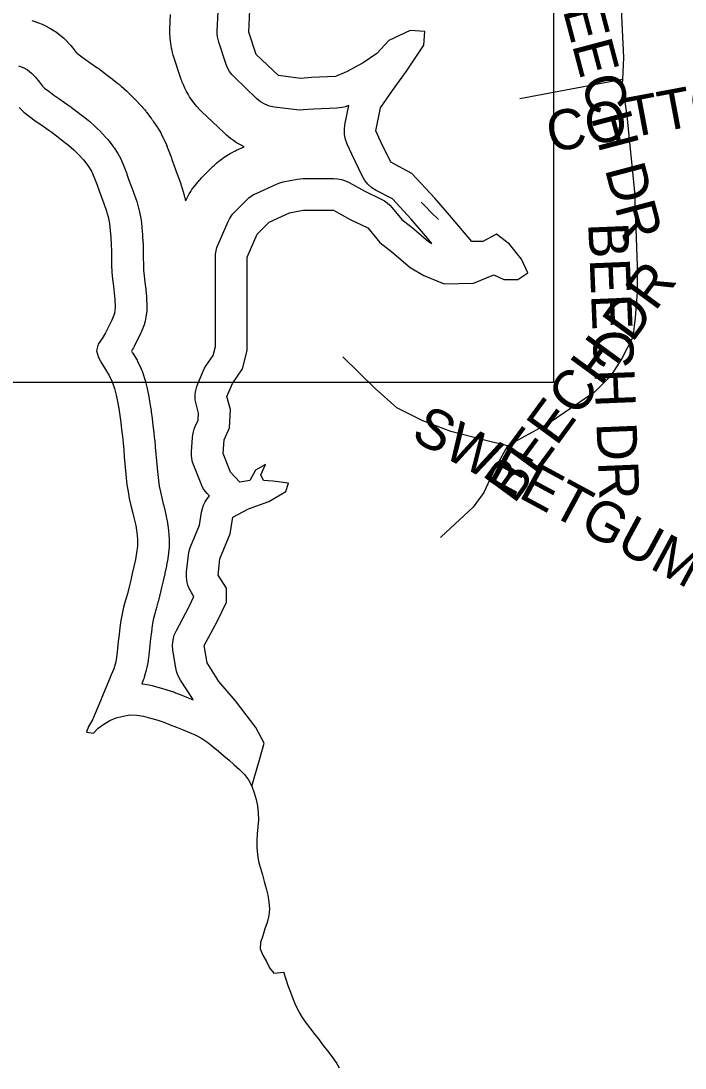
# Model space of a CAD drawing. Extents: x 1950930 to 2061844, y 904556 to 1017002.
# Drawn here: x 1966607 to 1968178, y 986276 to 988753 of the extents above; entities that cross this region are included whole.
import ezdxf

# ---------------------------------------------------------------- set-up
doc = ezdxf.new("R2010")
doc.units = 0
for name, color, linetype in [('Exist Hydrographic Buffer Line', 7, 'Continuous'), ('Exist Hydrographic Creek Single Shore', 7, 'Continuous'), ('Exist Hydrographic Lake Shore', 7, 'Continuous'), ('Exist Hydrographic Misc Water Feature', 7, 'Continuous'), ('Exist Road Non-System Type 51', 7, 'Continuous'), ('Exist Road Non-System Type 51 Label', 7, 'Continuous'), ('Map Preparation Inset Cut Line', 7, 'Continuous')]:
    doc.layers.add(name, color=color, linetype=linetype)

msp = doc.modelspace()

# ---------------------------------------------------------------- linework, layer by layer
at = {"layer": 'Exist Hydrographic Buffer Line'}
for points in [[(1966600.6, 988646.5), (1966612, 988642.6), (1966622.6, 988636.9), (1966632.1, 988629.6), (1966640.4, 988620.8), (1966650.5, 988608.3), (1966650.7, 988608), (1966651, 988607.6), (1966658.1, 988598.5), (1966662.8, 988594.1), (1966672.6, 988586.5), (1966672.8, 988586.4), (1966672.9, 988586.3), (1966684.5, 988577.4), (1966696.1, 988569.3), (1966709.6, 988560), (1966723.1, 988550.7), (1966724.8, 988549.5), (1966726.5, 988548.3), (1966739.4, 988538.2), (1966752.4, 988528.3), (1966753, 988527.8), (1966753.6, 988527.4), (1966766.3, 988517.2), (1966767.9, 988515.9), (1966769.4, 988514.6), (1966781.7, 988503.6), (1966783.1, 988502.4), (1966784.4, 988501.1), (1966796.3, 988489.4), (1966797.2, 988488.5), (1966798.2, 988487.5), (1966809.2, 988475.8), (1966812.1, 988472.7), (1966814.7, 988469.4), (1966824.7, 988456.1), (1966826.1, 988454.2), (1966827.4, 988452.3), (1966836.2, 988439), (1966839.3, 988433.8), (1966842, 988428.5), (1966848.8, 988413.5), (1966849.7, 988411.4), (1966850.6, 988409.2), (1966856.5, 988393.5), (1966857.1, 988391.9), (1966857.7, 988390.2), (1966862.4, 988375.8), (1966867.5, 988361.9), (1966873, 988347.5), (1966873.4, 988346.5), (1966873.7, 988345.6), (1966879.2, 988329.9), (1966880, 988327.8), (1966880.6, 988325.6), (1966885.1, 988309.9), (1966885.8, 988307.3), (1966886.4, 988304.7), (1966889.7, 988289.1), (1966890.4, 988285.5), (1966890.9, 988282), (1966892.7, 988265.5), (1966892.8, 988264.6), (1966892.9, 988263.7), (1966894.3, 988247.3), (1966894.4, 988246.3), (1966894.5, 988245.4), (1966895.5, 988229), (1966895.6, 988227.6), (1966895.6, 988226.2), (1966896, 988209.8), (1966896, 988209.3), (1966896, 988208.8), (1966896.2, 988192.3), (1966896.4, 988176.9), (1966896.9, 988163.3), (1966898.1, 988150.1), (1966900, 988135.1), (1966900, 988135.1), (1966900, 988135), (1966902, 988118.5), (1966902.1, 988117.6), (1966902.2, 988116.7), (1966903.9, 988100.2), (1966904.1, 988097.9), (1966904.2, 988095.6), (1966904.8, 988079.2), (1966904.8, 988073.3), (1966904.3, 988067.5), (1966902.5, 988052), (1966900.8, 988042.9), (1966898, 988034), (1966892.1, 988018.5), (1966890.5, 988014.7), (1966888.7, 988010.9), (1966881.6, 987997.4), (1966874.8, 987983), (1966873, 987979.5), (1966871.1, 987976.1), (1966868.4, 987971.7), (1966870.3, 987968.7), (1966870.9, 987967.8), (1966871.4, 987966.8), (1966879.9, 987952.8), (1966881.4, 987950.2), (1966882.8, 987947.5), (1966890.1, 987932.5), (1966892.3, 987927.6), (1966894.2, 987922.6), (1966899.3, 987906.9), (1966900, 987904.8), (1966900.6, 987902.6), (1966904.7, 987886.9), (1966905.1, 987885.2), (1966905.5, 987883.4), (1966908.8, 987867.8), (1966909.1, 987866.1), (1966909.4, 987864.3), (1966912.1, 987847.8), (1966914.8, 987831.3), (1966915, 987829.9), (1966915.1, 987828.6), (1966917.2, 987812.1), (1966919.2, 987795.7), (1966921.3, 987779.3), (1966921.4, 987778.6), (1966921.5, 987777.8), (1966923.1, 987762.1), (1966923.2, 987761.5), (1966923.2, 987760.9), (1966924.7, 987744.5), (1966926.1, 987728.1), (1966926.1, 987728), (1966926.1, 987728), (1966927.5, 987712), (1966929.1, 987696.1), (1966929.1, 987695.6), (1966929.2, 987695.2), (1966930.5, 987679.7), (1966932.1, 987665.7), (1966934.2, 987652.3), (1966936.6, 987638.7), (1966939.9, 987624.8), (1966943.6, 987609.5), (1966943.8, 987609.1), (1966943.9, 987608.7), (1966947.7, 987592.2), (1966951.4, 987576.6), (1966952.1, 987573.5), (1966952.6, 987570.4), (1966955.1, 987553.9), (1966955.4, 987551.8), (1966955.6, 987549.7), (1966957, 987534), (1966957.3, 987530.6), (1966957.3, 987527.1), (1966957.3, 987510.8), (1966957.2, 987506.6), (1966956.9, 987502.5), (1966955, 987486.1), (1966954.7, 987483.4), (1966954.3, 987480.8), (1966951.4, 987465.3), (1966951.2, 987464.2), (1966951, 987463.2), (1966947.5, 987446.9), (1966947.3, 987446), (1966947.1, 987445.1), (1966943.2, 987428.9), (1966939.4, 987412.9), (1966936, 987397.9), (1966935.7, 987396.5), (1966935.4, 987395.2), (1966931.1, 987378.9), (1966930.9, 987378.4), (1966930.8, 987378), (1966926.5, 987362.5), (1966922.5, 987348.1), (1966919.8, 987336), (1966917.5, 987322.8), (1966915.5, 987308.2), (1966913.5, 987292.3), (1966913.5, 987292.3), (1966913.5, 987292.2), (1966911.5, 987276.4), (1966909.8, 987261.4), (1966908.5, 987246), (1966908.1, 987242.5), (1966907.5, 987239), (1966904.6, 987223.4), (1966904, 987220.2), (1966903.2, 987217), (1966898.6, 987200.7), (1966897.5, 987197), (1966896.2, 987193.3), (1966893, 987185.2), (1966894.3, 987185.1), (1966910.1, 987182.3), (1966913.6, 987181.6), (1966917, 987180.7), (1966933, 987176.3), (1966933.5, 987176.2), (1966934, 987176.1), (1966949.5, 987171.5), (1966950.7, 987171.2), (1966951.8, 987170.8), (1966967.6, 987165.7), (1966970, 987164.9), (1966972.3, 987164), (1966987.5, 987157.9), (1967002.7, 987152), (1967014.3, 987147.4), (1967012.5, 987150), (1966984.2, 987193.6), (1966980.3, 987200.4), (1966977.1, 987207.6), (1966974.6, 987215.1), (1966973, 987222.8), (1966966.5, 987264.2), (1966965.5, 987276.3), (1966966.6, 987288.5), (1966969.6, 987300.3), (1966974.5, 987311.4), (1967004.1, 987366.5), (1967016.1, 987391.7), (1967010.1, 987401.1), (1967006.9, 987406.6), (1967004.2, 987412.3), (1967001.9, 987418.3), (1967000.2, 987424.5), (1966999, 987430.8), (1966998.4, 987437.1), (1966998.3, 987443.5), (1966998.7, 987449.9), (1967003, 987489.1), (1967004.9, 987499.3), (1967008.1, 987509.1), (1967028.9, 987560.3), (1967034.1, 987591.3), (1967036, 987599.7), (1967038.9, 987607.8), (1967042.6, 987615.6), (1967047.2, 987622.8), (1967052.6, 987629.4), (1967047.1, 987635.4), (1967042.9, 987640.5), (1967039.1, 987646), (1967035.8, 987651.9), (1967033, 987658), (1967015.6, 987701.6), (1967012.9, 987709.5), (1967011.1, 987717.7), (1967010.3, 987726), (1967010.4, 987734.4), (1967012.6, 987767.1), (1967013.3, 987773.9), (1967014.7, 987780.6), (1967016.7, 987787.2), (1967019.3, 987793.5), (1967026.3, 987808.7), (1967027.1, 987825.4), (1967021.8, 987844), (1967020.3, 987850.3), (1967019.4, 987856.6), (1967018.9, 987863), (1967019.1, 987869.4), (1967019.8, 987875.7), (1967021, 987882), (1967022.7, 987888.2), (1967025, 987894.1), (1967038.1, 987924.7), (1967041.3, 987931.3), (1967045.2, 987937.6), (1967061.5, 987961.3), (1967066.9, 987982.9), (1967066.9, 988015.1), (1967066.9, 988113.2), (1967066.9, 988193.9), (1967067.3, 988201.6), (1967068.5, 988209.3), (1967070.5, 988216.8), (1967073.2, 988224.1), (1967097.2, 988278.6), (1967100.3, 988284.8), (1967103.9, 988290.7), (1967108.1, 988296.3), (1967112.8, 988301.4), (1967141.1, 988329.8), (1967146.1, 988334.3), (1967151.4, 988338.4), (1967157.1, 988342), (1967163.1, 988345), (1967211.1, 988366.8), (1967219.1, 988369.9), (1967227.4, 988372.1), (1967260.1, 988378.6), (1967267.4, 988379.7), (1967274.8, 988380.1), (1967346.7, 988380.1), (1967356.2, 988379.5), (1967365.5, 988377.7), (1967374.6, 988374.7), (1967383.1, 988370.6), (1967420.2, 988350), (1967459.4, 988331.4), (1967466.8, 988327.4), (1967473.6, 988322.6), (1967479.9, 988317.1), (1967485.5, 988310.9), (1967508.3, 988282.8), (1967529.7, 988266.4), (1967531.2, 988265.3), (1967532.6, 988264.1), (1967571.4, 988231), (1967579.2, 988226.4), (1967568.5, 988239), (1967530.4, 988283.6), (1967485.7, 988331.8), (1967447.1, 988352), (1967436.9, 988358.4), (1967427.8, 988366.4), (1967420.2, 988375.7), (1967414.1, 988386.1), (1967390.2, 988436.3), (1967389.8, 988436.9), (1967389.5, 988437.6), (1967378.6, 988461.6), (1967374.7, 988472.6), (1967372.4, 988484), (1967372, 988495.7), (1967373.4, 988507.3), (1967382.5, 988553.1), (1967379.9, 988552), (1967373.6, 988549.7), (1967367.2, 988548), (1967360.6, 988546.9), (1967353.9, 988546.3), (1967299, 988544.2), (1967274.5, 988542.2), (1967266.7, 988541.9), (1967258.9, 988542.5), (1967206.6, 988549), (1967194.9, 988551.5), (1967183.7, 988555.7), (1967173.3, 988561.7), (1967164, 988569.3), (1967111.7, 988619.5), (1967105.6, 988626.1), (1967100.3, 988633.5), (1967095.9, 988641.5), (1967092.5, 988649.9), (1967075.1, 988702.2), (1967073.2, 988708.8), (1967072, 988715.5), (1967071.3, 988722.2), (1967071.3, 988729), (1967073.2, 988774.1)], [(1966632.7, 988753.8), (1966637, 988752.4), (1966648.4, 988748.5), (1966656.8, 988745.2), (1966664.9, 988741.3), (1966675.5, 988735.6), (1966683.3, 988731), (1966690.6, 988725.8), (1966700.2, 988718.5), (1966707.1, 988712.8), (1966713.5, 988706.5), (1966721.8, 988697.7), (1966724.8, 988694.4), (1966727.7, 988690.9), (1966737.8, 988678.4), (1966737.9, 988678.3), (1966738, 988678.2), (1966738.2, 988677.8), (1966738.4, 988677.6), (1966738.6, 988677.3), (1966738.9, 988677), (1966739, 988676.9), (1966739.1, 988676.8), (1966739.2, 988676.6), (1966740.7, 988675.5), (1966740.8, 988675.4), (1966740.8, 988675.4), (1966741, 988675.3), (1966741.1, 988675.2), (1966741.2, 988675.1), (1966741.4, 988675), (1966741.4, 988674.9), (1966741.5, 988674.9), (1966750.7, 988667.8), (1966759.8, 988661.5), (1966773.2, 988652.2), (1966786.7, 988642.9), (1966787.3, 988642.5), (1966788, 988642), (1966789.6, 988640.8), (1966790.9, 988639.9), (1966792.1, 988639), (1966793.8, 988637.8), (1966794.4, 988637.3), (1966795, 988636.9), (1966807.7, 988627), (1966820.5, 988617.2), (1966820.7, 988617), (1966820.9, 988616.9), (1966821.6, 988616.4), (1966822, 988616.1), (1966822.4, 988615.7), (1966823, 988615.2), (1966823.3, 988615.1), (1966823.5, 988614.9), (1966836.2, 988604.7), (1966836.8, 988604.3), (1966837.4, 988603.8), (1966839, 988602.5), (1966840.1, 988601.5), (1966841.3, 988600.5), (1966842.8, 988599.2), (1966843.4, 988598.7), (1966844, 988598.2), (1966856.3, 988587.2), (1966856.8, 988586.7), (1966857.3, 988586.3), (1966858.6, 988585.1), (1966859.6, 988584.1), (1966860.6, 988583.2), (1966861.9, 988581.9), (1966862.4, 988581.5), (1966862.9, 988581), (1966874.8, 988569.3), (1966875.2, 988569), (1966875.5, 988568.6), (1966876.5, 988567.7), (1966877.2, 988566.9), (1966877.9, 988566.2), (1966878.8, 988565.3), (1966879.1, 988564.9), (1966879.5, 988564.5), (1966890.6, 988552.9), (1966891.6, 988551.7), (1966892.7, 988550.5), (1966895.5, 988547.4), (1966897.6, 988545), (1966899.6, 988542.6), (1966902.2, 988539.3), (1966903.2, 988538.1), (1966904.1, 988536.8), (1966914.2, 988523.5), (1966914.7, 988522.8), (1966915.2, 988522.1), (1966916.6, 988520.2), (1966917.6, 988518.8), (1966918.5, 988517.4), (1966919.8, 988515.5), (1966920.3, 988514.8), (1966920.8, 988514.1), (1966929.6, 988500.8), (1966930.8, 988498.9), (1966932, 988497), (1966935.1, 988491.9), (1966937.4, 988488), (1966939.5, 988484), (1966942.1, 988478.7), (1966943.1, 988476.6), (1966944.1, 988474.6), (1966950.8, 988459.6), (1966951.2, 988458.9), (1966951.5, 988458.1), (1966952.5, 988455.9), (1966953.1, 988454.3), (1966953.8, 988452.7), (1966954.7, 988450.5), (1966955, 988449.7), (1966955.3, 988448.9), (1966961.2, 988433.2), (1966961.5, 988432.6), (1966961.7, 988432), (1966962.3, 988430.4), (1966962.7, 988429.1), (1966963.2, 988427.9), (1966963.7, 988426.3), (1966963.9, 988425.6), (1966964.1, 988425), (1966968.2, 988412.4), (1966972.4, 988401.2), (1966977.6, 988387.6), (1966977.7, 988387.2), (1966977.9, 988386.9), (1966978.2, 988385.9), (1966978.5, 988385.2), (1966978.7, 988384.5), (1966979.1, 988383.5), (1966979.2, 988383.2), (1966979.3, 988382.8), (1966984.9, 988367.1), (1966985.1, 988366.4), (1966985.4, 988365.6), (1966986.1, 988363.5), (1966986.6, 988361.9), (1966987.1, 988360.3), (1966987.8, 988358.2), (1966988, 988357.4), (1966988.2, 988356.6), (1966992.8, 988340.9), (1966993, 988339.9), (1966993.3, 988338.9), (1966994, 988336.3), (1966994.5, 988334.4), (1966995, 988332.4), (1966995.6, 988329.7), (1966995.8, 988328.7), (1966996, 988327.7), (1966996.2, 988327), (1966996.9, 988328.4), (1966999.9, 988334.6), (1967002.4, 988339.2), (1967005, 988343.7), (1967008.6, 988349.6), (1967011.5, 988353.9), (1967014.5, 988358.1), (1967018.7, 988363.7), (1967021.9, 988367.8), (1967025.3, 988371.7), (1967030, 988376.8), (1967031.7, 988378.7), (1967033.6, 988380.6), (1967061.9, 988408.9), (1967063.7, 988410.7), (1967065.5, 988412.4), (1967070.5, 988416.9), (1967074.3, 988420.2), (1967078.2, 988423.4), (1967083.5, 988427.5), (1967087.6, 988430.4), (1967091.8, 988433.2), (1967097.5, 988436.8), (1967101.8, 988439.3), (1967106.2, 988441.7), (1967112.2, 988444.8), (1967114.5, 988445.9), (1967116.7, 988447), (1967134.6, 988455.1), (1967127.6, 988458.8), (1967117.2, 988464.8), (1967109.7, 988469.6), (1967102.5, 988475), (1967093.2, 988482.5), (1967089.8, 988485.4), (1967086.5, 988488.5), (1967034.2, 988538.6), (1967031.8, 988541), (1967029.5, 988543.5), (1967023.3, 988550.1), (1967018.9, 988555.3), (1967014.7, 988560.6), (1967009.4, 988568), (1967005.6, 988573.6), (1967002.2, 988579.5), (1966997.8, 988587.4), (1966994.7, 988593.5), (1966992, 988599.7), (1966988.6, 988608.1), (1966987.4, 988611.3), (1966986.2, 988614.5), (1966968.8, 988666.8), (1966968, 988669.2), (1966967.3, 988671.7), (1966965.5, 988678.2), (1966964.2, 988683.2), (1966963.1, 988688.1), (1966961.9, 988694.8), (1966961.1, 988699.8), (1966960.5, 988704.9), (1966959.8, 988711.7), (1966959.5, 988716.7), (1966959.3, 988721.8), (1966959.3, 988728.6), (1966959.3, 988731.2), (1966959.4, 988733.7), (1966960.8, 988767.8)]]:
    msp.add_lwpolyline(points, dxfattribs=at)
at = {"layer": 'Exist Hydrographic Creek Single Shore'}
for points in [[(1967153.2, 986943.1), (1967158.8, 986927.4), (1967163.1, 986911.7), (1967166.5, 986896.1), (1967168.2, 986879.7), (1967168.8, 986863.2), (1967167.4, 986846.9), (1967165.7, 986830.5), (1967165.1, 986814.1), (1967165.3, 986797.7), (1967166.3, 986781.2), (1967169, 986764.8), (1967173.3, 986749.1), (1967178.4, 986733.4), (1967182.5, 986717.7), (1967186.8, 986701.2), (1967190.7, 986685.5), (1967193.6, 986669), (1967194.8, 986652.6), (1967193.4, 986637), (1967189.3, 986620.7), (1967184.2, 986605.2), (1967179.5, 986588.9), (1967173.7, 986573.4), (1967172.7, 986557.9), (1967178.8, 986543), (1967187.5, 986528), (1967195.3, 986513.2), (1967205.3, 986500.5), (1967228.9, 986503.4)], [(1967360.3, 986275.8), (1967352.3, 986290), (1967343.1, 986303.3), (1967332.8, 986316.6), (1967322.6, 986329.9), (1967313, 986343.3), (1967302.7, 986355.8), (1967292.4, 986369.1), (1967282.6, 986382.4), (1967273.2, 986395.9), (1967264.8, 986409.1), (1967257.6, 986424.1), (1967251.2, 986439.8), (1967245.1, 986454.6), (1967239.3, 986470.3), (1967234.2, 986486), (1967228.9, 986503.4)]]:
    msp.add_lwpolyline(points, dxfattribs=at)
at = {"layer": 'Exist Hydrographic Lake Shore'}
for points in [[(1967153.2, 986943.1), (1967171.3, 987005.5), (1967182.2, 987044.7), (1967162.6, 987081.8), (1967114.6, 987145), (1967075.4, 987190.8), (1967047.1, 987234.4), (1967040.5, 987275.9), (1967071.1, 987332.6), (1967092.8, 987378.4), (1967092.8, 987411.1), (1967073.2, 987441.6), (1967077.6, 987480.8), (1967101.6, 987539.7), (1967108.1, 987579), (1967145.1, 987598.6), (1967193.1, 987616), (1967233.4, 987640), (1967239.9, 987659.7), (1967202.9, 987664), (1967181.1, 987666.2), (1967174.6, 987679.3), (1967185.4, 987703.3), (1967161.5, 987690.2), (1967148.4, 987666.2), (1967124.4, 987661.8), (1967102.6, 987685.8), (1967085.2, 987729.4), (1967087.4, 987762.1), (1967100.5, 987790.5), (1967102.6, 987834.1), (1967093.9, 987864.6), (1967107, 987895.1), (1967131, 987930), (1967141.9, 987973.6), (1967141.9, 988015.1), (1967141.9, 988113.2), (1967141.9, 988193.9), (1967165.8, 988248.4), (1967194.2, 988276.7), (1967242.1, 988298.5), (1967274.8, 988305.1), (1967346.7, 988305.1), (1967385.9, 988283.3), (1967427.3, 988263.7), (1967455.6, 988228.8), (1967484, 988207), (1967527.6, 988169.9), (1967560.2, 988150.3), (1967608.2, 988130.6), (1967677.9, 988132.8), (1967725.8, 988152.4), (1967749.8, 988141.5), (1967782.5, 988141.5), (1967806.5, 988156.8), (1967791.2, 988189.5), (1967762.9, 988224.4), (1967732.4, 988248.4), (1967699.7, 988230.9), (1967673.5, 988230.9), (1967625.6, 988287.6), (1967586.4, 988333.4), (1967531.9, 988392.3), (1967481.8, 988418.5), (1967457.8, 988468.6), (1967446.9, 988492.6), (1967457.8, 988547.1), (1967486.2, 988588.6), (1967518.8, 988634.3), (1967560.2, 988695.4), (1967562.4, 988728.1), (1967527.6, 988730.3), (1967477.4, 988706.3), (1967449.1, 988675.8), (1967416.4, 988654), (1967377.2, 988632.2), (1967351.1, 988621.3), (1967294.4, 988619.1), (1967268.3, 988616.9), (1967216, 988623.4), (1967163.7, 988673.6), (1967146.2, 988725.9), (1967148.4, 988778.3)], [(1966602.4, 988548), (1966613.9, 988537), (1966627.1, 988527), (1966640.2, 988516.8), (1966653.5, 988507.6), (1966667, 988498.3), (1966680.6, 988488.9), (1966693.7, 988478.8), (1966706.8, 988468.7), (1966719.5, 988458.6), (1966731.8, 988447.6), (1966743.7, 988435.9), (1966754.8, 988424.2), (1966764.8, 988410.9), (1966773.7, 988397.6), (1966780.4, 988382.6), (1966786.4, 988366.9), (1966791.5, 988351.2), (1966797.2, 988335.6), (1966803, 988320.6), (1966808.5, 988304.9), (1966813, 988289.2), (1966816.3, 988273.6), (1966818.2, 988257.1), (1966819.6, 988240.7), (1966820.6, 988224.3), (1966821, 988207.9), (1966821.2, 988191.4)], [(1966821.2, 988191.4), (1966821.4, 988175), (1966822.1, 988158.6), (1966823.5, 988142.2), (1966825.5, 988125.8), (1966827.6, 988109.3), (1966829.2, 988092.8), (1966829.9, 988076.4), (1966828, 988060.9), (1966822.1, 988045.4), (1966814.5, 988030.8), (1966807.1, 988015.3), (1966798.7, 988001.5), (1966789.5, 987988.6), (1966785.6, 987972.3), (1966790.5, 987956.6), (1966798.1, 987942.5), (1966807.1, 987928.3), (1966815.5, 987914.3), (1966822.9, 987899.3), (1966828, 987883.6), (1966832.1, 987867.9), (1966835.4, 987852.4), (1966838.1, 987835.8), (1966840.7, 987819.3), (1966842.8, 987802.8), (1966844.8, 987786.4), (1966846.9, 987770), (1966848.5, 987754.3), (1966849.9, 987737.9), (1966851.4, 987721.5), (1966852.8, 987705), (1966854.5, 987688.6), (1966855.9, 987672.2), (1966857.7, 987655.7), (1966860.2, 987640), (1966863.1, 987623.6), (1966867, 987607.1), (1966870.9, 987591.4), (1966874.8, 987574.9), (1966878.4, 987559.3), (1966880.9, 987542.8), (1966882.3, 987527.1), (1966882.3, 987510.8), (1966880.5, 987494.4), (1966877.6, 987478.9), (1966874.1, 987462.6), (1966870.2, 987446.2), (1966866.4, 987429.8), (1966862.9, 987414.4), (1966858.6, 987398.1), (1966854.3, 987382.6), (1966849.7, 987366.3), (1966846.3, 987350.7), (1966843.4, 987334.4), (1966841.1, 987318), (1966839.1, 987301.6), (1966837, 987285.3), (1966835.2, 987268.9), (1966833.7, 987252.6), (1966830.9, 987237), (1966826.4, 987220.7), (1966820.6, 987206), (1966814.3, 987190.5), (1966807.9, 987175.1), (1966801.3, 987160.5), (1966795.2, 987144.9), (1966788.8, 987129.5), (1966782.5, 987114.9), (1966776.1, 987099.5), (1966766.5, 987084), (1966761.8, 987071), (1966778.6, 987068.2), (1966789.7, 987080.2), (1966802.8, 987089.9), (1966817.1, 987098.6), (1966832.3, 987104.8), (1966848.3, 987108.6), (1966864.7, 987111.5), (1966881.3, 987111.2), (1966897.1, 987108.4), (1966913.1, 987104), (1966928.7, 987099.5), (1966944.5, 987094.4), (1966959.9, 987088.2), (1966975.2, 987082.2), (1966990.6, 987076.1), (1967006, 987070.1), (1967020.8, 987063.2), (1967035.1, 987055.5), (1967048.6, 987046.2), (1967061.8, 987036.1), (1967074.3, 987026), (1967086.8, 987015), (1967099.1, 987004.2), (1967111.6, 986993.2), (1967124.1, 986982.3), (1967135.6, 986970.5), (1967145.6, 986958), (1967153.2, 986943.1)]]:
    msp.add_lwpolyline(points, dxfattribs=at)
at = {"layer": 'Exist Hydrographic Misc Water Feature'}
msp.add_lwpolyline([(1967553.7, 988324), (1967565.4, 988312.3), (1967576.9, 988300.5), (1967594.5, 988283)], dxfattribs=at)
at = {"layer": 'Exist Road Non-System Type 51'}
msp.add_line((1968030.1, 988614.1), (1967787.1, 988568.6), dxfattribs=at)
for points in [[(1967871.6, 989214.8), (1967872.5, 989191.5), (1967875, 989123.8), (1967886.5, 989095.1), (1967903.8, 989070.2), (1967940.9, 989049.1), (1967970.2, 989024.8), (1967997.6, 988991), (1968009.8, 988958.4), (1968019.4, 988901.6), (1968025.8, 988814.7), (1968032.8, 988666.6), (1968030.1, 988614.1)], [(1968030.1, 988614.1), (1968029.6, 988604.6), (1968040.5, 988528.6), (1968058.4, 988348.5), (1968064.8, 988173.5), (1968064.8, 988111.6), (1968060.2, 988050.9), (1968055, 988004.9), (1968029, 987954.4), (1968002.1, 987912.9), (1967963.9, 987874.6), (1967857.1, 987802.4), (1967758.1, 987747.6)], [(1967758.1, 987747.6), (1967703.6, 987761.1), (1967623.8, 987782), (1967558, 987807.1), (1967496.4, 987837.4), (1967445.1, 987883.3), (1967368.4, 987958)], [(1967758.1, 987747.6), (1967726.6, 987690.6), (1967702.1, 987637.3), (1967676.5, 987602.8), (1967601.2, 987532.3), (1967599.2, 987530.8)]]:
    msp.add_lwpolyline(points, dxfattribs=at)
at = {"layer": 'Map Preparation Inset Cut Line'}
msp.add_lwpolyline([(1967866.9, 989571.9), (1967866.9, 987897.3), (1962048.6, 987897.3), (1962048.6, 989188.5)], dxfattribs=at)

# ---------------------------------------------------------------- texts
at = {"layer": 'Exist Road Non-System Type 51 Label'}
for s, rotation, p in [('  BEECH DR', 284.8084, (1967849, 988928.2)), ('  COTTONWOOD TRL', 10.6136, (1967790.7, 988428)), ('  BEECH DR', 272.3651, (1967946, 988344.9)), ('  BEECH DR', 53.7853, (1967732.1, 987551.3)), ('  SWEETGUM TRL', 331.6495, (1967464.4, 987798.2))]:
    msp.add_text(s, height=95, rotation=rotation, dxfattribs=at).set_placement(p)

doc.saveas('drawing.dxf')
